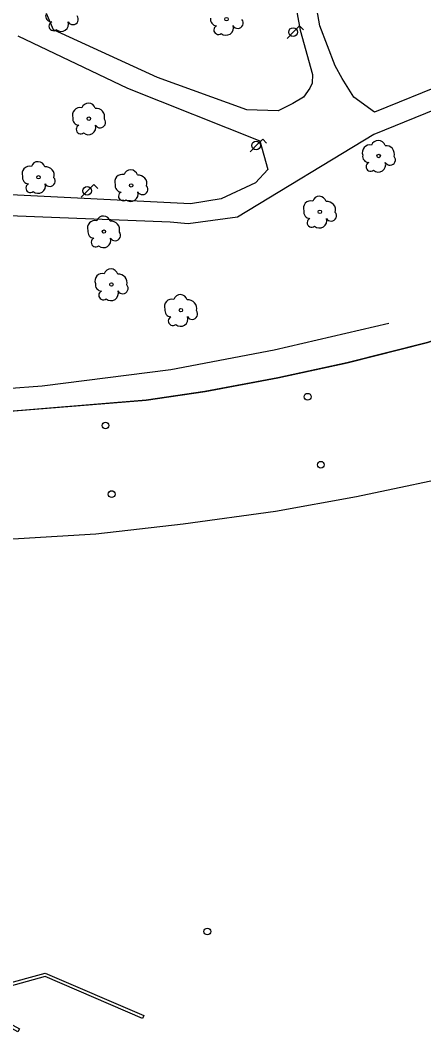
# Model space of a CAD drawing. Extents: x 282771 to 285132, y 4823109 to 4825496.
# Drawn here: x 283241.3 to 283301, y 4823590.1 to 4823739.6 of the extents above; entities that cross this region are included whole.
import ezdxf

# ---------------------------------------------------------------- set-up
doc = ezdxf.new("R2010")
doc.units = 0
for name, color, linetype in [('ARBOL', 7, 'Continuous'), ('FAROLA', 7, 'Continuous'), ('PARQUE-JARDIN-AREA', 7, 'Continuous'), ('POSTE', 7, 'Continuous'), ('PUENTE', 7, 'Continuous'), ('TALUD', 7, 'Continuous'), ('VALLA', 7, 'Continuous'), ('ZONA-VERDE', 7, 'Continuous')]:
    doc.layers.add(name, color=color, linetype=linetype)

msp = doc.modelspace()

# ---------------------------------------------------------------- linework, layer by layer
at = {"layer": 'ARBOL'}
for centre in [(283271.82, 4823739.74), (283251.47, 4823725.03), (283294.33, 4823719.51), (283244.02, 4823716.37), (283257.72, 4823715.16), (283285.62, 4823711.25), (283253.69, 4823708.34), (283254.8, 4823700.52), (283265.08, 4823696.72)]:
    msp.add_circle(centre, 0.255, dxfattribs=at)
for centre, radius, start, end in [((283246, 4823740.25), 0.935, 168.599, 268.1324), ((283246.24, 4823738.7), 0.672, 113.7367, 309.4725), ((283247.38, 4823739), 1.09, 228.9545, 17.928), ((283249.11, 4823739.72), 0.797, 208.9625, 38.991), ((283270.38, 4823739.7), 0.935, 168.599, 268.1324), ((283273.49, 4823739.17), 0.797, 208.9625, 38.991), ((283270.62, 4823738.15), 0.672, 113.7367, 309.4725), ((283271.76, 4823738.45), 1.09, 228.9545, 17.928), ((283251.4, 4823726.29), 1.04, 15.6423, 161.3843), ((283250.14, 4823725.56), 1.1, 75.4318, 200.5561), ((283252.53, 4823725.29), 1.27, 345.0327, 95.7993), ((283250.03, 4823724.99), 0.935, 168.599, 268.1324), ((283251.41, 4823723.74), 1.09, 228.9545, 17.928), ((283253.14, 4823724.46), 0.797, 208.9625, 38.991), ((283250.27, 4823723.44), 0.672, 113.7367, 309.4725), ((283293, 4823720.04), 1.1, 75.4318, 200.5561), ((283294.26, 4823720.77), 1.04, 15.6423, 161.3843), ((283292.89, 4823719.47), 0.935, 168.599, 268.1324), ((283295.39, 4823719.77), 1.27, 345.0327, 95.7993), ((283243.95, 4823717.63), 1.04, 15.6423, 161.3843), ((283293.13, 4823717.92), 0.672, 113.7367, 309.4725), ((283294.27, 4823718.22), 1.09, 228.9545, 17.928), ((283296, 4823718.94), 0.797, 208.9625, 38.991), ((283242.69, 4823716.9), 1.1, 75.4318, 200.5561), ((283245.08, 4823716.63), 1.27, 345.0327, 95.7993), ((283256.39, 4823715.69), 1.1, 75.4318, 200.5561), ((283257.65, 4823716.42), 1.04, 15.6423, 161.3843), ((283258.78, 4823715.42), 1.27, 345.0327, 95.7993), ((283242.58, 4823716.33), 0.935, 168.599, 268.1324), ((283242.82, 4823714.78), 0.672, 113.7367, 309.4725), ((283243.96, 4823715.08), 1.09, 228.9545, 17.928), ((283245.69, 4823715.8), 0.797, 208.9625, 38.991), ((283256.28, 4823715.12), 0.935, 168.599, 268.1324), ((283256.52, 4823713.57), 0.672, 113.7367, 309.4725), ((283257.66, 4823713.87), 1.09, 228.9545, 17.928), ((283259.39, 4823714.59), 0.797, 208.9625, 38.991), ((283284.29, 4823711.78), 1.1, 75.4318, 200.5561), ((283285.55, 4823712.51), 1.04, 15.6423, 161.3843), ((283286.68, 4823711.51), 1.27, 345.0327, 95.7993), ((283253.62, 4823709.6), 1.04, 15.6423, 161.3843), ((283284.18, 4823711.21), 0.935, 168.599, 268.1324), ((283287.29, 4823710.68), 0.797, 208.9625, 38.991), ((283252.36, 4823708.87), 1.1, 75.4318, 200.5561), ((283254.75, 4823708.6), 1.27, 345.0327, 95.7993), ((283284.42, 4823709.66), 0.672, 113.7367, 309.4725), ((283285.56, 4823709.96), 1.09, 228.9545, 17.928), ((283252.25, 4823708.3), 0.935, 168.599, 268.1324), ((283255.36, 4823707.77), 0.797, 208.9625, 38.991), ((283252.49, 4823706.75), 0.672, 113.7367, 309.4725), ((283253.63, 4823707.05), 1.09, 228.9545, 17.928), ((283253.47, 4823701.05), 1.1, 75.4318, 200.5561), ((283254.73, 4823701.78), 1.04, 15.6423, 161.3843), ((283255.86, 4823700.78), 1.27, 345.0327, 95.7993), ((283253.36, 4823700.48), 0.935, 168.599, 268.1324), ((283256.47, 4823699.95), 0.797, 208.9625, 38.991), ((283253.6, 4823698.93), 0.672, 113.7367, 309.4725), ((283254.74, 4823699.23), 1.09, 228.9545, 17.928), ((283265.01, 4823697.98), 1.04, 15.6423, 161.3843), ((283263.75, 4823697.25), 1.1, 75.4318, 200.5561), ((283266.14, 4823696.98), 1.27, 345.0327, 95.7993), ((283263.64, 4823696.68), 0.935, 168.599, 268.1324), ((283263.88, 4823695.13), 0.672, 113.7367, 309.4725), ((283265.02, 4823695.43), 1.09, 228.9545, 17.928), ((283266.75, 4823696.15), 0.797, 208.9625, 38.991)]:
    msp.add_arc(centre, radius, start, end, dxfattribs=at)
at = {"layer": 'FAROLA'}
for p, q in [((283281.7, 4823737.83), (283280.77, 4823736.89)), ((283282.64, 4823738.76), (283281.7, 4823737.83)), ((283283.23, 4823738.17), (283282.64, 4823738.76)), ((283277.17, 4823722), (283276.23, 4823721.07)), ((283277.76, 4823721.41), (283277.17, 4823722)), ((283276.23, 4823721.07), (283275.3, 4823720.13)), ((283252.2, 4823715.3), (283251.26, 4823714.37)), ((283252.79, 4823714.71), (283252.2, 4823715.3)), ((283251.26, 4823714.37), (283250.33, 4823713.43))]:
    msp.add_line(p, q, dxfattribs=at)
for centre in [(283281.66, 4823737.83), (283276.19, 4823721.07), (283251.22, 4823714.37)]:
    msp.add_circle(centre, 0.637, dxfattribs=at)
at = {"layer": 'PARQUE-JARDIN-AREA'}
msp.add_lwpolyline([(283399.67, 4823743.07), (283390.12, 4823735.66), (283378.32, 4823726.92), (283367.71, 4823720.31), (283351.96, 4823711.87), (283337.96, 4823705.23), (283323.27, 4823698.88), (283314.66, 4823696.14), (283301.54, 4823691.93), (283289.63, 4823688.92), (283279.4, 4823686.7), (283268.64, 4823684.69), (283259.94, 4823683.41), (283237.28, 4823681.57), (283226.83, 4823681.23), (283215.77, 4823681.35), (283206.36, 4823681.91), (283196.13, 4823682.76), (283184.96, 4823684.39), (283174.32, 4823686.53), (283161.14, 4823688.88), (283146.86, 4823692.79), (283136.84, 4823695.68), (283119.25, 4823702.25)], dxfattribs=at)
at = {"layer": 'POSTE'}
for centre in [(283283.82, 4823683.93), (283253.93, 4823679.67), (283285.77, 4823673.87), (283254.84, 4823669.54), (283268.99, 4823604.89)]:
    msp.add_circle(centre, 0.5, dxfattribs=at)
at = {"layer": 'PUENTE'}
msp.add_lwpolyline([(283240.96, 4823590.07), (283231.78, 4823595.11), (283245.03, 4823598.74), (283259.62, 4823592.47), (283259.42, 4823592.01), (283244.99, 4823598.22), (283233.1, 4823594.96), (283241.2, 4823590.51), (283240.96, 4823590.07)], dxfattribs=at)
at = {"layer": 'TALUD'}
msp.add_lwpolyline([(283295.83, 4823694.77), (283278.88, 4823690.79), (283263.58, 4823687.92), (283244.58, 4823685.5), (283233.98, 4823684.69)], dxfattribs=at)
at = {"layer": 'VALLA'}
for points in [[(283128.92, 4823680.57), (283143.64, 4823675.87), (283162.33, 4823670.19), (283179.67, 4823665.97), (283190.32, 4823664.61), (283203.81, 4823663.45), (283218.7, 4823662.68), (283229.04, 4823662.54), (283241.06, 4823662.97), (283252.52, 4823663.67), (283265.39, 4823665.13), (283279.09, 4823667.02), (283291.03, 4823669.19), (283308.33, 4823672.85), (283321.02, 4823676.82), (283332.02, 4823680.41), (283345.25, 4823685.47), (283359.87, 4823691.32), (283373.01, 4823698.11), (283388.03, 4823707.02), (283414.94, 4823719.99), (283472.64, 4823746.82)], [(283119.27, 4823702.27), (283136.86, 4823695.7), (283146.88, 4823692.81), (283161.16, 4823688.9), (283174.34, 4823686.55), (283184.98, 4823684.41), (283196.15, 4823682.78), (283206.38, 4823681.93), (283215.79, 4823681.37), (283226.85, 4823681.25), (283237.3, 4823681.59), (283259.96, 4823683.43), (283268.66, 4823684.71), (283279.42, 4823686.72), (283289.65, 4823688.94), (283301.56, 4823691.95), (283314.68, 4823696.16), (283323.29, 4823698.9), (283337.98, 4823705.25), (283344.98, 4823708.57)]]:
    msp.add_lwpolyline(points, dxfattribs=at)
at = {"layer": 'ZONA-VERDE'}
for p, q in [((283280.29, 4823751.79), (283282.7, 4823738.1)), ((283285.64, 4823738.76), (283283.82, 4823749.03)), ((283246.25, 4823738.14), (283245.18, 4823740.55)), ((283327.85, 4823739.82), (283293.72, 4823725.99)), ((283261.63, 4823731.12), (283246.25, 4823738.14)), ((283282.7, 4823738.1), (283284.55, 4823731.54)), ((283287.91, 4823732.85), (283285.64, 4823738.76)), ((283240.96, 4823737.26), (283257.19, 4823729.53)), ((283288.91, 4823730.95), (283287.91, 4823732.85)), ((283274.84, 4823726.31), (283261.63, 4823731.12)), ((283284.5, 4823730.28), (283284.16, 4823729.55)), ((283284.55, 4823731.54), (283284.5, 4823730.28)), ((283290.64, 4823728.21), (283288.91, 4823730.95)), ((283257.19, 4823729.53), (283276.74, 4823721.73)), ((283284.16, 4823729.55), (283283.22, 4823728.21)), ((283281.65, 4823727.26), (283279.47, 4823726.2)), ((283283.22, 4823728.21), (283281.65, 4823727.26)), ((283293.72, 4823725.99), (283290.64, 4823728.21)), ((283279.47, 4823726.2), (283274.84, 4823726.31)), ((283276.74, 4823721.73), (283277.91, 4823717.49)), ((283277.91, 4823717.49), (283276.13, 4823715.53)), ((283276.13, 4823715.53), (283271.04, 4823713.2)), ((283266.48, 4823712.42), (283234.89, 4823714)), ((283271.04, 4823713.2), (283266.48, 4823712.42))]:
    msp.add_line(p, q, dxfattribs=at)
for points in [[(283345.34, 4823740.24), (283337.76, 4823738.99), (283328.9, 4823737.03), (283293.61, 4823722.67), (283273.46, 4823710.45), (283266.15, 4823709.47), (283263.5, 4823709.75), (283232.09, 4823710.96), (283200.78, 4823708.18), (283192.29, 4823706.69), (283185.37, 4823705.67), (283175.29, 4823705.14), (283168.57, 4823705.72), (283165.97, 4823705.92), (283160.4, 4823705.96), (283157.66, 4823706.82), (283152.5, 4823708.81), (283148.22, 4823711.07), (283142.66, 4823714.43), (283139.04, 4823716.99), (283132.67, 4823720.06), (283115.88, 4823727.44)], [(283119.27, 4823702.27), (283136.86, 4823695.7), (283146.88, 4823692.81), (283161.16, 4823688.9), (283174.34, 4823686.55), (283184.98, 4823684.41), (283196.15, 4823682.78), (283206.38, 4823681.93), (283215.79, 4823681.37), (283226.85, 4823681.25), (283237.3, 4823681.59), (283259.96, 4823683.43), (283268.66, 4823684.71), (283279.42, 4823686.72), (283289.65, 4823688.94), (283301.56, 4823691.95)]]:
    msp.add_lwpolyline(points, dxfattribs=at)

doc.saveas('drawing.dxf')
